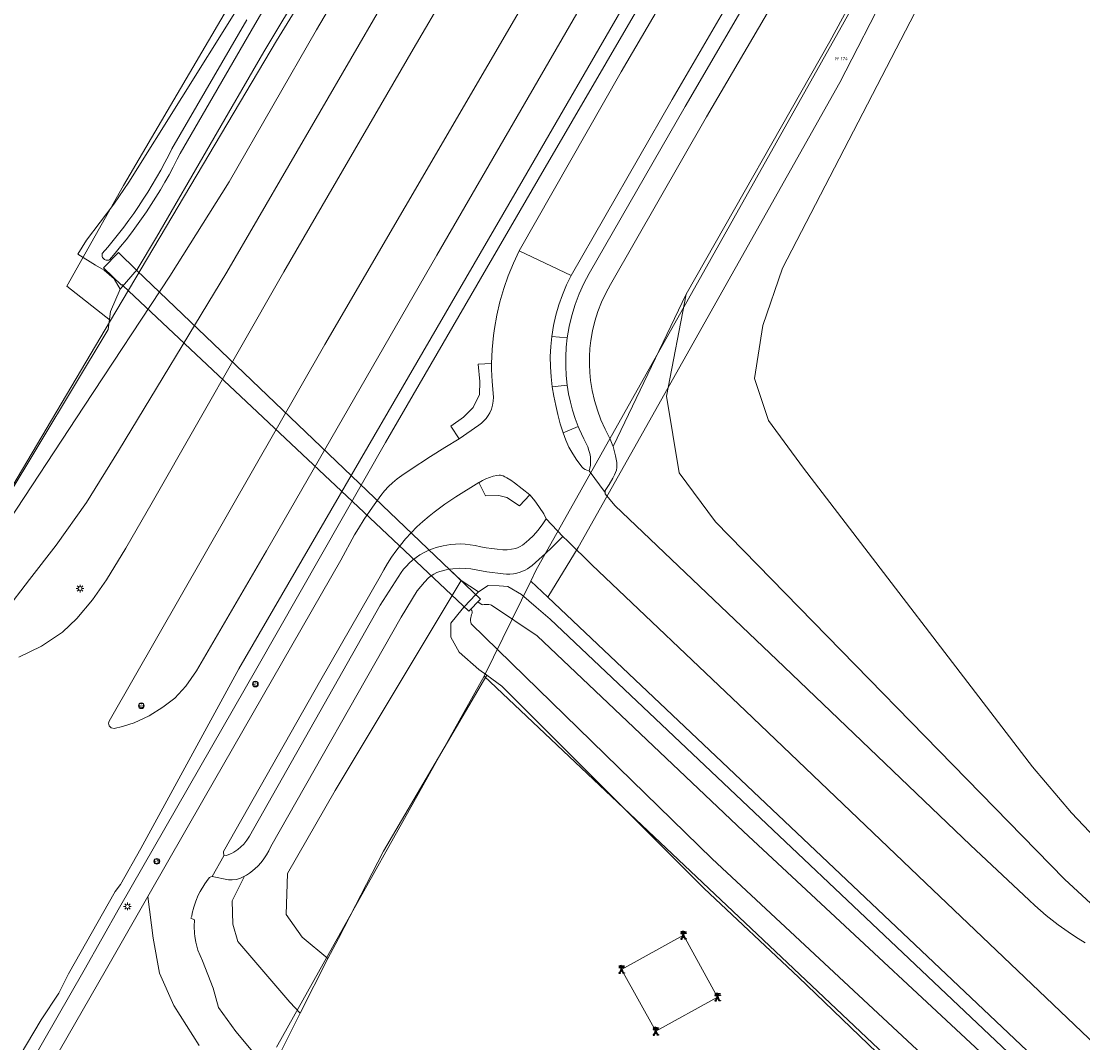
# Model space of a CAD drawing. Header units: metres. Extents: x 250001 to 257773, y 598992 to 609118.
# Tile 423 of 656: x 252307 to 252418, y 604509 to 604616. Entities that reach past the tile are written whole.
import ezdxf
from ezdxf.enums import TextEntityAlignment as Align
from ezdxf.lldxf.tags import DXFTag

# ---------------------------------------------------------------- set-up
doc = ezdxf.new("R2010")
doc.units = ezdxf.units.M
for name, color, linetype, lineweight in [('B-WE-GR-BOUWLAND-GV', 252, 'Continuous', 13), ('B-WE-GR-GRAS-GV', 252, 'Continuous', 13), ('B-WE-GR-GROENVOORZIENING-GV', 252, 'Continuous', 18), ('B-WE-GW-TALUD_KRUIN-G', 252, 'Continuous', 18), ('B-WE-IE-MEUBILAIR_WEGMEUBILAIR_HOOGSPANNINGSMAST-G', 252, 'Continuous', 18), ('B-WE-IE-MEUBILAIR_WEGMEUBILAIR_HOOGSPANNINGSMAST-S', 252, 'Continuous', 25), ('B-WE-KG-GRENS_PERCEEL-G', 150, 'KG-PERCEEL', 18), ('B-WE-KG-GRENS_PERCEEL-S', 150, 'Continuous', 25), ('B-WE-KL-ET_LS_OV_LICHTMAST-S', 252, 'Continuous', 25), ('B-WE-KW-KUNSTWERK_DUIKER-GV', 252, 'Continuous', 18), ('B-WE-OG-TERREIN_CULTUURSCHEIDING-GV', 252, 'Continuous', 18), ('B-WE-OG-WATER-GV', 252, 'Continuous', 18), ('B-WE-OG-WATER_SLOOT-GV', 252, 'Continuous', 18), ('B-WE-VH-VERHARDING_BETON-GV', 252, 'Continuous', 18), ('B-WE-VH-VERHARDING_GESLOTEN-GV', 252, 'Continuous', 18), ('B-WE-VH-VERHARDING_TEGEL-GV', 252, 'Continuous', 18), ('B-WE-VW-VERKEERSTEKEN_BORD-S', 252, 'Continuous', 25), ('B-WE-VW-VERKEERSTEKEN_DRAAGCONSTRUCTIE-S', 252, 'Continuous', 25), ('X-XX-AL-REFERENTIE-G', 7, 'Continuous', 18)]:
    doc.layers.add(name, color=color, linetype=linetype, lineweight=lineweight)
doc.styles.add('NLCS-ISO', font='NLCS-ISO.ttf')
doc.styles.get("Standard").update_dxf_attribs({"font": 'NLCS-ISO.ttf'})
tags = doc.linetypes.add('KG-PERCEEL', pattern='A,5.5,-2,["P",Standard,S=1.8,R=0,X=-0.5,Y=-0.9],-2,5.5,-2,[5,NLCS.SHX,S=0.75,R=0,X=0,Y=0],-2', length=19).pattern_tags.tags
tags[6] = DXFTag(74, 10)

# ---------------------------------------------------------------- blocks, each defined once
blk = doc.blocks.new('SKG-PERCEELNUMMER-SO')
at = {"style": 'NLCS-ISO', "oblique": 10, "flags": 1}
blk.add_attdef('GEMEENTECODE', text='', height=1.8, dxfattribs=at).set_placement((0, 2.55), align=Align.MIDDLE_CENTER)
at = {"style": 'NLCS-ISO', "oblique": 10}
blk.add_attdef('SECTIE', text='', height=1.8, dxfattribs=at).set_placement((-0.5, 0), align=Align.MIDDLE_RIGHT)
blk.add_attdef('PERCEELNUMMER', text='', height=1.8, dxfattribs=at).set_placement((0.5, 0), align=Align.MIDDLE_LEFT)
blk = doc.blocks.new('BS2021-132-Xref-KAD-20210617')
at = {"layer": 'B-WE-KG-GRENS_PERCEEL-G', "flags": 128}
for points in [[(252316.431, 604524.835), (252316.985, 604525.546), (252319.106, 604529.322), (252329.366, 604548.154), (252359.151, 604599.397), (252376.417, 604629.246), (252397.819, 604665.419), (252421.587, 604705.045), (252443.727, 604741.232), (252471.948, 604787.33), (252508.863, 604846.142), (252549.097, 604910.197), (252581.117, 604960.929), (252606.23, 605000.756), (252614.706, 605014.115), (252634.849, 605046.031), (252656.878, 605080.766), (252683.928, 605123.487), (252706.622, 605159.408), (252731.523, 605198.946), (252760.136, 605244.175), (252782.532, 605279.934), (252808.722, 605321.19), (252837.975, 605367.456), (252854.793, 605395.027), (252864.74, 605411.021), (252874.725, 605426.692), (252901.202, 605468.727), (252910.984, 605483.992), (252917.263, 605494.221), (252924.225, 605505.019), (252933.791, 605520.185), (252947.901, 605542.504), (252974.768, 605585.195), (252989.309, 605607.998), (252999.154, 605623.623), (253014.622, 605648.221), (253019.792, 605656.076), (253027.526, 605668.579), (253035.479, 605680.972), (253044.247, 605694.918), (253052.854, 605708.678), (253061.806, 605722.845), (253070.704, 605736.823), (253086.74, 605762.405), (253095.374, 605776.25), (253105.014, 605791.529), (253116.702, 605809.882), (253130.084, 605831.275), (253137.809, 605843.17)], [(252359.936, 604557.342), (252360.483, 604558.461), (252399.594, 604628.088), (252436.053, 604692.896)], [(252361.733, 604555.641), (252364.91, 604560.865), (252392.313, 604609.581), (252417.63, 604658.837), (252436.053, 604692.896)], [(252374.05, 604680.168), (252364.62, 604669.865), (252354.318, 604658.217), (252346.96, 604648.736), (252333.115, 604625.735), (252317.288, 604598.78), (252311.365, 604588.224), (252315.941, 604584.642)], [(252374.05, 604680.168), (252333.309, 604613.948), (252315.941, 604584.642)], [(252315.941, 604584.642), (252315.375, 604583.687), (252305.717, 604567.367), (252296.423, 604551.087)], [(252355.069, 604547.382), (252359.936, 604557.342)], [(252359.936, 604557.342), (252361.733, 604555.641)], [(252361.733, 604555.641), (252475.161, 604448.29)], [(252333.307, 604508.514), (252333.468, 604508.762), (252355.069, 604547.382)], [(252355.069, 604547.382), (252469.452, 604439.238)], [(252316.431, 604524.835), (252311.541, 604516.198), (252310.531, 604514.178), (252308.672, 604511.38), (252305.698, 604506.39)]]:
    blk.add_lwpolyline(points, dxfattribs=at)
at = {"layer": 'B-WE-KG-GRENS_PERCEEL-S', "xscale": 0.2, "yscale": 0.2, "zscale": 0.2}
blk.add_blockref('SKG-PERCEELNUMMER-SO', (252392.26, 604612.074), dxfattribs=at).add_auto_attribs({'PERCEELNUMMER': '174', 'SECTIE': 'M'})
blk = doc.blocks.new('SIE-WEG_VERKEERSBORD-SO')
at = {"color": 0, "linetype": 'ByBlock', "lineweight": 18}
blk.add_lwpolyline([(-1.125, -1.125), (1.125, -1.125), (1.125, 1.125), (-1.125, 1.125)], close=True, dxfattribs=at)
at = {"color": 0, "linetype": 'ByBlock', "lineweight": 18, "style": 'NLCS-ISO'}
blk.add_text('vb', height=1.5, dxfattribs=at).set_placement((0, 0), align=Align.MIDDLE_CENTER)
blk = doc.blocks.new('SKL-ET_HS_MAST-SO')
for p, q in [((0, 2.07), (-1.42, 1.76)), ((-1.42, 1.76), (-1.42, 1.64)), ((-1.42, 1.64), (0, 1.64)), ((0, 1.35), (-1.42, 1.04)), ((-1.42, 1.04), (-1.42, 0.92)), ((-1.42, 0.92), (0, 0.92)), ((-0.37, -0.37), (-0.12, 0.91)), ((0, 0.02), (-0.37, -0.37)), ((0, 0.54), (-0.25, 0.28)), ((0, 0.02), (-0.25, 0.28)), ((0, 0.54), (-0.16, 0.71)), ((-0.12, 0.91), (-0.12, 2.04)), ((0, 2.07), (1.42, 1.76)), ((1.42, 1.64), (0, 1.64)), ((0, 1.35), (1.42, 1.04)), ((1.42, 0.92), (0, 0.92)), ((0, 0.54), (0.16, 0.71)), ((0, 0.54), (0.25, 0.28)), ((0, 0.02), (0.25, 0.28)), ((0, 0.02), (0.37, -0.37)), ((0.12, 0.91), (0.12, 2.04)), ((0.37, -0.37), (0.12, 0.91)), ((1.42, 1.76), (1.42, 1.64)), ((1.42, 1.04), (1.42, 0.92)), ((-1.04, -1.76), (-0.37, -0.37)), ((-1.04, -1.76), (0, -0.75)), ((0, -0.75), (-0.37, -0.37)), ((0, -0.75), (0.37, -0.37)), ((1.04, -1.76), (0, -0.75)), ((1.04, -1.76), (0.37, -0.37))]:
    blk.add_line(p, q)
for points in [[(-1.42, -2), (-0.66, -2), (-0.66, -1.76), (-1.42, -1.76)], [(1.42, -2), (0.66, -2), (0.66, -1.76), (1.42, -1.76)]]:
    blk.add_lwpolyline(points, close=True)
blk = doc.blocks.new('SIE-WEG_PAAL_VERKEERSBORD-SO')
at = {"color": 0, "linetype": 'ByBlock', "lineweight": 18}
blk.add_circle((0, 0), 1.5, dxfattribs=at)
at = {"color": 0, "linetype": 'ByBlock', "lineweight": 18, "style": 'NLCS-ISO'}
blk.add_text('vb', height=1.5, dxfattribs=at).set_placement((0, 0.13), align=Align.MIDDLE_CENTER)
blk = doc.blocks.new('SKL-ET_OV_LICHTMAST-SO')
at = {"color": 0, "linetype": 'ByBlock', "lineweight": 18}
for points in [[(-1.25, 0), (-2, 0)], [(-1.41, 1.41), (-0.88, 0.88)], [(0, 2), (0, 1.25)], [(0.88, 0.88), (1.41, 1.41)], [(2, 0), (1.25, 0)], [(-1.41, -1.41), (-0.88, -0.88)], [(0, -1.25), (0, -2)], [(0.88, -0.88), (1.41, -1.41)]]:
    blk.add_lwpolyline(points, dxfattribs=at)
blk.add_circle((0, 0), 1, dxfattribs=at)
blk = doc.blocks.new('BS2021-132-Xref-BGT-GRIJS-20210617-aangepast')
at = {"layer": 'B-WE-GR-BOUWLAND-GV', "flags": 128}
blk.add_lwpolyline([(252255.403, 604620.003), (252261.913, 604612.65), (252262.712, 604613.322), (252265.028, 604613.936), (252267.515, 604611.396), (252294.555, 604582.926), (252296.513, 604581.074), (252298.008, 604578.433), (252296.017, 604576.004), (252304.883, 604565.765), (252315.689, 604583.699), (252315.918, 604585.592), (252316.933, 604587.912), (252316.325, 604589.008), (252315.267, 604589.901), (252314.374, 604590.43), (252312.521, 604591.588), (252313.415, 604593.043), (252316.267, 604596.823), (252317.847, 604599.129), (252328.959, 604616.856)], dxfattribs=at)
at = {"layer": 'B-WE-GR-GRAS-GV', "flags": 128}
for points in [[(252383.067, 604622.066), (252374.738, 604607.805), (252364.178, 604589.366), (252363.687, 604588.36), (252363.255, 604587.326), (252362.885, 604586.269), (252362.577, 604585.191), (252362.333, 604584.098), (252362.152, 604582.976), (252362.151, 604582.965), (252363.764, 604582.82), (252363.765, 604582.827), (252363.965, 604584.014), (252364.24, 604585.176), (252364.589, 604586.318), (252365.011, 604587.434), (252365.504, 604588.522), (252366.066, 604589.575), (252376.126, 604607.065), (252384.387, 604621.27)], [(252340.402, 604626.811), (252331.999, 604612.767), (252320.742, 604593.37), (252318.728, 604589.991), (252316.933, 604587.912), (252315.918, 604585.592), (252315.689, 604583.699), (252304.883, 604565.765), (252301.61, 604560.332), (252301.083, 604559.425), (252301.634, 604559.442), (252302.891, 604560.383), (252304.561, 604562.547), (252313.156, 604575.653), (252322.134, 604589.295), (252328.375, 604599.164), (252337.522, 604615.087), (252346.3, 604630.045)], [(252346.3, 604630.045), (252337.522, 604615.087), (252328.375, 604599.164), (252322.134, 604589.295), (252313.156, 604575.653), (252304.561, 604562.547), (252302.891, 604560.383), (252301.634, 604559.442), (252301.083, 604559.425), (252296.377, 604551.323), (252294.675, 604552.321), (252294.988, 604551.712), (252295.932, 604551.055), (252296.651, 604550.949), (252299.378, 604550.983), (252302.08, 604551.858), (252304.825, 604554.103), (252307.449, 604557.513), (252310.251, 604561.115), (252313.411, 604565.565), (252316.764, 604571.002), (252328.123, 604589.705), (252344.357, 604617.646)], [(252333.737, 604507.977), (252335.804, 604512.092), (252334.698, 604513.237), (252329.27, 604519.576), (252328.732, 604521.415), (252328.683, 604523.864), (252329.964, 604526.428), (252329.826, 604526.35), (252329.463, 604526.19), (252329.08, 604526.086), (252328.685, 604526.041), (252328.288, 604526.055), (252326.586, 604526.404), (252326.435, 604526.358), (252326.305, 604526.276), (252326.143, 604526.112), (252325.795, 604525.618), (252325.328, 604524.839), (252325.124, 604524.436), (252324.86, 604523.812), (252324.655, 604523.193), (252324.498, 604522.559), (252324.439, 604522.239), (252324.351, 604522.017), (252324.739, 604521.855), (252324.71, 604521.154), (252324.74, 604520.453), (252324.776, 604520.104), (252324.869, 604519.528), (252325, 604518.959), (252325.081, 604518.678), (252325.583, 604517.565), (252326.7, 604514.698), (252327.228, 604512.666), (252329.068, 604510.171), (252331.185, 604507.611)]]:
    blk.add_lwpolyline(points, dxfattribs=at)
for points in [[(252363.761, 604577.874), (252362.199, 604577.684), (252362.361, 604576.71), (252362.555, 604575.741), (252362.78, 604574.78), (252363.037, 604573.826), (252363.328, 604572.87), (252363.331, 604572.863), (252364.899, 604573.552), (252364.588, 604574.386), (252364.319, 604575.234), (252364.091, 604576.095), (252363.907, 604576.966), (252363.764, 604577.856)], [(252356.92, 604546.33), (252355.348, 604547.484), (252344.532, 604529.038), (252339.822, 604519.917), (252338.675, 604517.809), (252335.804, 604512.092), (252333.737, 604507.977), (252340.778, 604500), (252350.459, 604489.033), (252398.931, 604436.328), (252419.78, 604413.997), (252425.283, 604408.917), (252429.093, 604405.319), (252431.633, 604404.79), (252436.713, 604407.965), (252465.076, 604434.952), (252469.09, 604439.275), (252467.56, 604440.38), (252446.63, 604460.1), (252424.8, 604480.98), (252404.3, 604500), (252403.48, 604500.96), (252387.99, 604515.84), (252378.12, 604525.15)]]:
    blk.add_lwpolyline(points, close=True, dxfattribs=at)
at = {"layer": 'B-WE-GR-GROENVOORZIENING-GV', "flags": 128}
for points in [[(252386.508, 604619.945), (252378.365, 604605.961), (252368.3, 604588.418), (252367.795, 604587.5), (252367.352, 604586.552), (252366.973, 604585.576), (252366.66, 604584.577), (252366.413, 604583.559), (252366.234, 604582.528), (252366.14, 604581.699), (252366.091, 604580.866), (252366.085, 604580.032), (252366.123, 604579.198), (252366.206, 604578.368), (252366.375, 604577.309), (252366.614, 604576.263), (252366.921, 604575.235), (252367.297, 604574.23), (252367.737, 604573.252), (252367.928, 604572.915), (252368.265, 604572.219), (252368.544, 604571.497), (252368.567, 604571.426), (252376.218, 604587.396), (252391.285, 604613.873), (252435.168, 604694.765)], [(252306.33, 604549.36), (252308.711, 604550.541), (252310.889, 604552.009), (252312.395, 604553.42), (252314.057, 604555.362), (252315.52, 604557.484), (252317.52, 604560.803), (252320.282, 604565.568), (252334.072, 604589.719), (252347.627, 604613.058), (252358.197, 604631.101)], [(252344.357, 604617.646), (252328.123, 604589.705), (252316.764, 604571.002), (252313.411, 604565.565), (252310.251, 604561.115), (252307.449, 604557.513), (252304.825, 604554.103)], [(252374.968, 604623.882), (252360.724, 604599.392), (252344.738, 604571.864), (252331.239, 604548.213), (252316.879, 604523.154), (252313.165, 604516.572), (252307.464, 604506.587)], [(252308.16, 604503.922), (252315.501, 604516.734), (252319.84, 604524.318), (252325.73, 604534.616), (252340.039, 604559.532), (252341.497, 604562.177), (252341.888, 604562.847), (252342.503, 604563.82), (252343.36, 604565.085), (252344.26, 604566.32), (252344.639, 604566.789), (252345.047, 604567.234), (252345.482, 604567.651), (252345.944, 604568.04), (252346.429, 604568.398), (252347.327, 604569.01), (252349.429, 604570.393), (252350.93, 604571.338), (252352.447, 604572.257), (252351.586, 604573.585), (252352.917, 604574.525), (252353.903, 604575.521), (252354.56, 604576.877), (252354.625, 604578.256), (252354.422, 604580.074), (252355.85, 604580.147), (252355.868, 604580.88), (252355.907, 604581.612), (252355.965, 604582.342), (252356.043, 604583.071), (252356.141, 604583.798), (252356.39, 604585.208), (252356.714, 604586.602), (252357.112, 604587.977), (252357.582, 604589.329), (252358.124, 604590.655), (252358.736, 604591.949), (252369.427, 604610.701), (252378.169, 604625.677)], [(252419.955, 604522.303), (252415.859, 604526.106), (252379.29, 604563.553), (252375.487, 604568.673), (252374.17, 604576.718), (252376.218, 604587.396), (252368.567, 604571.426), (252368.652, 604571.159), (252368.828, 604570.47), (252368.951, 604569.769), (252368.971, 604569.501), (252368.958, 604569.232), (252368.913, 604568.967), (252368.835, 604568.709), (252368.727, 604568.462), (252368.547, 604568.123), (252368.158, 604567.461), (252367.731, 604566.822), (252367.74, 604566.629), (252367.746, 604566.499), (252368.755, 604565.252), (252386.478, 604548.369), (252405.996, 604529.67), (252412.157, 604523.925), (252412.734, 604523.374), (252413.325, 604522.839), (252413.93, 604522.32), (252414.548, 604521.817), (252415.18, 604521.331), (252415.865, 604520.833), (252416.564, 604520.355), (252417.276, 604519.897), (252418.001, 604519.459)], [(252425.07, 604503.068), (252401.275, 604525.746), (252382.434, 604543.747), (252366.353, 604559.037), (252363.814, 604561.508), (252363.291, 604562.017), (252362.146, 604560.85), (252361.505, 604560.24), (252360.799, 604559.601), (252360.078, 604558.978), (252359.85, 604558.8), (252359.609, 604558.64), (252359.357, 604558.499), (252359.095, 604558.376), (252358.824, 604558.274), (252358.478, 604558.175), (252358.125, 604558.108), (252357.767, 604558.072), (252357.407, 604558.068), (252357.048, 604558.096), (252355.341, 604558.295), (252353.663, 604558.614), (252353.059, 604558.673), (252352.452, 604558.683), (252351.797, 604558.638), (252351.415, 604558.577), (252352.648, 604557.398), (252354.482, 604556.226), (252355.484, 604556.883), (252356.629, 604556.845), (252357.561, 604556.77), (252358.961, 604555.929), (252360.507, 604554.605), (252361.971, 604553.351), (252418.342, 604500)]]:
    blk.add_lwpolyline(points, dxfattribs=at)
for points in [[(252351.715, 604555.843), (252352.648, 604557.398), (252351.415, 604558.577), (252351.1, 604558.526), (252350.416, 604558.348), (252350.1, 604558.23), (252349.797, 604558.081), (252349.512, 604557.9), (252349.247, 604557.691), (252348.807, 604557.235), (252348.422, 604556.782), (252348.056, 604556.315), (252346.38, 604553.551), (252332.714, 604529.527), (252332.508, 604529.081), (252332.268, 604528.651), (252331.996, 604528.242), (252331.693, 604527.854), (252331.361, 604527.492), (252331.082, 604527.227), (252330.789, 604526.98), (252330.481, 604526.75), (252330.16, 604526.54), (252329.964, 604526.428), (252328.683, 604523.864), (252328.732, 604521.415), (252329.27, 604519.576), (252334.698, 604513.237), (252335.804, 604512.092), (252338.675, 604517.809), (252335.987, 604520.052), (252334.339, 604522.418), (252334.452, 604526.72), (252339.475, 604535.421)], [(252355.348, 604547.484), (252354.513, 604548.097), (252352.459, 604549.89), (252351.566, 604551.467), (252351.559, 604552.944), (252352.764, 604554.415), (252352.985, 604554.648), (252354.192, 604555.921), (252354.482, 604556.226), (252352.648, 604557.398), (252351.715, 604555.843), (252339.475, 604535.421), (252334.452, 604526.72), (252334.339, 604522.418), (252335.987, 604520.052), (252338.675, 604517.809), (252339.822, 604519.917), (252344.532, 604529.038)]]:
    blk.add_lwpolyline(points, close=True, dxfattribs=at)
at = {"layer": 'B-WE-GW-TALUD_KRUIN-G', "flags": 128}
blk.add_lwpolyline([(252294.675, 604552.321), (252294.988, 604551.712), (252295.932, 604551.055), (252296.651, 604550.949), (252299.378, 604550.983), (252302.08, 604551.858), (252304.825, 604554.103), (252307.449, 604557.513), (252310.251, 604561.115), (252313.411, 604565.565), (252316.764, 604571.002), (252328.123, 604589.705), (252344.357, 604617.646), (252356.442, 604637.868), (252359.724, 604643.162), (252362.548, 604646.714), (252366.171, 604651.321), (252370.493, 604656.909), (252375.94, 604663.624), (252381.384, 604670.349), (252386.028, 604676.73), (252390.391, 604683.749), (252402.292, 604703.573)], dxfattribs=at)
at = {"layer": 'B-WE-IE-MEUBILAIR_WEGMEUBILAIR_HOOGSPANNINGSMAST-G', "flags": 128}
blk.add_lwpolyline([(252379.519, 604513.764), (252375.943, 604520.243), (252369.464, 604516.667), (252373.041, 604510.188)], close=True, dxfattribs=at)
at = {"layer": 'B-WE-KW-KUNSTWERK_DUIKER-GV', "flags": 128}
blk.add_lwpolyline([(252318.639, 604589.925), (252316.76, 604591.777), (252315.188, 604590.146), (252317.07, 604588.334), (252317.125, 604588.392), (252317.248, 604588.277), (252341.862, 604565.115), (252353.472, 604554.189), (252354.682, 604555.452), (252342.826, 604566.788)], close=True, dxfattribs=at)
at = {"layer": 'B-WE-OG-TERREIN_CULTUURSCHEIDING-GV', "flags": 128}
blk.add_lwpolyline([(252361.556, 604563.856), (252361.312, 604564.373), (252360.464, 604565.609), (252360.23, 604565.926), (252359.847, 604566.376), (252358.751, 604565.235), (252357.432, 604566.11), (252356.596, 604566.313), (252355.21, 604566.281), (252354.511, 604567.667), (252352.084, 604566.156), (252350.939, 604565.393), (252349.831, 604564.576), (252349.293, 604564.148), (252348.641, 604563.593), (252348.013, 604563.011), (252347.412, 604562.402), (252346.837, 604561.767), (252346.29, 604561.109), (252345.815, 604560.486), (252345.364, 604559.845), (252344.939, 604559.186), (252344.541, 604558.511), (252344.169, 604557.822), (252337.96, 604547.002), (252327.753, 604529.001), (252327.795, 604528.546), (252328.069, 604528.614), (252328.337, 604528.704), (252328.596, 604528.815), (252328.846, 604528.946), (252329.257, 604529.223), (252329.583, 604529.498), (252329.882, 604529.802), (252330.201, 604530.201), (252330.472, 604530.634), (252344.187, 604554.826), (252346.368, 604558.248), (252346.631, 604558.594), (252346.916, 604558.922), (252347.221, 604559.23), (252347.546, 604559.519), (252347.934, 604559.82), (252348.343, 604560.093), (252348.769, 604560.337), (252349.212, 604560.55), (252349.668, 604560.732), (252350.032, 604560.854), (252350.773, 604561.046), (252351.53, 604561.17), (252352.05, 604561.215), (252352.572, 604561.228), (252353.093, 604561.208), (252353.613, 604561.156), (252354.128, 604561.072), (252354.701, 604560.938), (252355.278, 604560.827), (252355.859, 604560.739), (252356.443, 604560.675), (252357.03, 604560.633), (252357.473, 604560.632), (252357.913, 604560.672), (252358.378, 604560.767), (252358.617, 604560.851), (252358.847, 604560.958), (252359.064, 604561.089), (252359.268, 604561.24), (252359.758, 604561.672), (252360.22, 604562.134), (252360.683, 604562.657), (252361.14, 604563.242)], close=True, dxfattribs=at)
at = {"layer": 'B-WE-OG-WATER-GV', "flags": 128}
for points in [[(252330.192, 604616.133), (252322.349, 604602.621), (252322.027, 604601.972), (252321.618, 604601.18), (252321.195, 604600.396), (252320.758, 604599.619), (252320.308, 604598.851), (252319.843, 604598.09), (252319.365, 604597.338), (252318.873, 604596.595), (252318.368, 604595.861), (252317.85, 604595.135), (252317.319, 604594.42), (252316.776, 604593.714), (252316.22, 604593.017), (252315.651, 604592.331), (252315.07, 604591.656), (252315.054, 604591.595), (252315.044, 604591.503), (252315.049, 604591.41), (252315.071, 604591.32), (252315.107, 604591.234), (252315.157, 604591.156), (252315.221, 604591.088), (252315.295, 604591.031), (252315.377, 604590.988), (252315.466, 604590.96), (252315.558, 604590.947), (252315.651, 604590.95), (252315.742, 604590.969), (252315.828, 604591.004), (252316.415, 604591.686), (252316.995, 604592.386), (252317.563, 604593.097), (252318.117, 604593.817), (252318.659, 604594.547), (252319.187, 604595.287), (252319.702, 604596.036), (252320.204, 604596.794), (252320.692, 604597.561), (252321.166, 604598.337), (252321.626, 604599.121), (252322.071, 604599.913), (252322.503, 604600.714), (252322.92, 604601.521), (252323.23, 604602.147), (252331.056, 604615.63), (252343.183, 604636.378)], [(252401.67, 604619.797), (252386.311, 604590.103), (252384.263, 604584.105), (252383.386, 604578.547), (252384.848, 604574.158), (252388.505, 604569.185), (252412.495, 604537.881), (252416.591, 604533.054), (252419.096, 604530.403), (252422.113, 604528.227), (252424.088, 604527.386), (252426.044, 604526.983), (252428.567, 604526.782), (252430.176, 604526.965), (252433.669, 604528.739), (252438.021, 604531.353), (252469.251, 604548.413), (252518.035, 604576.645), (252519.79, 604578.839), (252521.546, 604583.666), (252521.253, 604587.031), (252520.668, 604590.98), (252504.285, 604618.627)], [(252414.098, 604501.446), (252382.225, 604531.099), (252360.612, 604551.609), (252355.847, 604554.812), (252355.726, 604554.849), (252355.567, 604554.883), (252355.406, 604554.902), (252355.243, 604554.904), (252355.081, 604554.891), (252354.921, 604554.862), (252354.837, 604554.886), (252354.646, 604554.98), (252354.398, 604555.156), (252353.676, 604554.401), (252353.758, 604554.26), (252353.807, 604554.106), (252353.812, 604553.979), (252353.747, 604553.829), (252353.698, 604553.674), (252353.664, 604553.515), (252353.646, 604553.353), (252353.643, 604553.19), (252353.657, 604553.028), (252353.687, 604552.868), (252378.934, 604528.233), (252408.047, 604501.129)]]:
    blk.add_lwpolyline(points, dxfattribs=at)
at = {"layer": 'B-WE-OG-WATER_SLOOT-GV', "flags": 128}
for points in [[(252328.959, 604616.856), (252317.847, 604599.129), (252316.267, 604596.823), (252313.415, 604593.043), (252312.521, 604591.588), (252314.374, 604590.43), (252315.267, 604589.901), (252316.325, 604589.008), (252316.933, 604587.912), (252318.728, 604589.991), (252320.742, 604593.37), (252331.999, 604612.767), (252340.402, 604626.811)], [(252343.183, 604636.378), (252331.056, 604615.63), (252323.23, 604602.147), (252322.92, 604601.521), (252322.503, 604600.714), (252322.071, 604599.913), (252321.626, 604599.121), (252321.166, 604598.337), (252320.692, 604597.561), (252320.204, 604596.794), (252319.702, 604596.036), (252319.187, 604595.287), (252318.659, 604594.547), (252318.117, 604593.817), (252317.563, 604593.097), (252316.995, 604592.386), (252316.415, 604591.686), (252315.828, 604591.004), (252315.742, 604590.969), (252315.651, 604590.95), (252315.558, 604590.947), (252315.466, 604590.96), (252315.377, 604590.988), (252315.295, 604591.031), (252315.221, 604591.088), (252315.157, 604591.156), (252315.107, 604591.234), (252315.071, 604591.32), (252315.049, 604591.41), (252315.044, 604591.503), (252315.054, 604591.595), (252315.07, 604591.656), (252315.651, 604592.331), (252316.22, 604593.017), (252316.776, 604593.714), (252317.319, 604594.42), (252317.85, 604595.135), (252318.368, 604595.861), (252318.873, 604596.595), (252319.365, 604597.338), (252319.843, 604598.09), (252320.308, 604598.851), (252320.758, 604599.619), (252321.195, 604600.396), (252321.618, 604601.18), (252322.027, 604601.972), (252322.349, 604602.621), (252330.192, 604616.133)], [(252435.168, 604694.765), (252391.285, 604613.873), (252376.218, 604587.396), (252374.17, 604576.718), (252375.487, 604568.673), (252379.29, 604563.553), (252415.859, 604526.106), (252419.955, 604522.303), (252424.197, 604520.547), (252428.439, 604520.84), (252434.437, 604522.303), (252450.381, 604532.249), (252484.757, 604551.558), (252507.869, 604564.577), (252516.353, 604569.404), (252522.816, 604572.854), (252527.116, 604579.138), (252527.116, 604585.091), (252526.454, 604591.045), (252496.689, 604642.638)], [(252504.285, 604618.627), (252520.668, 604590.98), (252521.253, 604587.031), (252521.546, 604583.666), (252519.79, 604578.839), (252518.035, 604576.645), (252469.251, 604548.413), (252438.021, 604531.353), (252433.669, 604528.739), (252430.176, 604526.965), (252428.567, 604526.782), (252426.044, 604526.983), (252424.088, 604527.386), (252422.113, 604528.227), (252419.096, 604530.403), (252416.591, 604533.054), (252412.495, 604537.881), (252388.505, 604569.185), (252384.848, 604574.158), (252383.386, 604578.547), (252384.263, 604584.105), (252386.311, 604590.103), (252401.67, 604619.797)], [(252418.342, 604500), (252361.971, 604553.351), (252360.507, 604554.605), (252358.961, 604555.929), (252357.561, 604556.77), (252356.629, 604556.845), (252355.484, 604556.883), (252354.482, 604556.226), (252354.192, 604555.921), (252352.985, 604554.648), (252352.764, 604554.415), (252351.559, 604552.944), (252351.566, 604551.467), (252352.459, 604549.89), (252354.513, 604548.097), (252355.348, 604547.484), (252356.92, 604546.33), (252378.12, 604525.15), (252387.99, 604515.84), (252403.48, 604500.96), (252404.3, 604500), (252424.8, 604480.98)], [(252408.047, 604501.129), (252378.934, 604528.233), (252353.687, 604552.868), (252353.657, 604553.028), (252353.643, 604553.19), (252353.646, 604553.353), (252353.664, 604553.515), (252353.698, 604553.674), (252353.747, 604553.829), (252353.812, 604553.979), (252353.807, 604554.106), (252353.758, 604554.26), (252353.676, 604554.401), (252354.398, 604555.156), (252354.646, 604554.98), (252354.837, 604554.886), (252354.921, 604554.862), (252355.081, 604554.891), (252355.243, 604554.904), (252355.406, 604554.902), (252355.567, 604554.883), (252355.726, 604554.849), (252355.847, 604554.812), (252360.612, 604551.609), (252382.225, 604531.099), (252414.098, 604501.446)]]:
    blk.add_lwpolyline(points, dxfattribs=at)
at = {"layer": 'B-WE-VH-VERHARDING_BETON-GV', "flags": 128}
blk.add_lwpolyline([(252384.387, 604621.27), (252376.126, 604607.065), (252366.066, 604589.575), (252365.504, 604588.522), (252365.011, 604587.434), (252364.589, 604586.318), (252364.24, 604585.176), (252363.965, 604584.014), (252363.765, 604582.827), (252363.764, 604582.82), (252363.657, 604581.834), (252363.604, 604580.843), (252363.603, 604579.851), (252363.656, 604578.861), (252363.761, 604577.874), (252363.764, 604577.856), (252363.907, 604576.966), (252364.091, 604576.095), (252364.319, 604575.234), (252364.588, 604574.386), (252364.899, 604573.552), (252365.009, 604573.283), (252365.492, 604572.227), (252365.722, 604571.829), (252365.911, 604571.41), (252366.042, 604571.028), (252366.127, 604570.691), (252366.187, 604570.348), (252366.213, 604570.074), (252366.215, 604569.799), (252366.191, 604569.502), (252366.139, 604569.186), (252366.063, 604568.875), (252367.74, 604566.629), (252367.731, 604566.822), (252368.158, 604567.461), (252368.547, 604568.123), (252368.727, 604568.462), (252368.835, 604568.709), (252368.913, 604568.967), (252368.958, 604569.232), (252368.971, 604569.501), (252368.951, 604569.769), (252368.828, 604570.47), (252368.652, 604571.159), (252368.567, 604571.426), (252368.544, 604571.497), (252368.265, 604572.219), (252367.928, 604572.915), (252367.737, 604573.252), (252367.297, 604574.23), (252366.921, 604575.235), (252366.614, 604576.263), (252366.375, 604577.309), (252366.206, 604578.368), (252366.123, 604579.198), (252366.085, 604580.032), (252366.091, 604580.866), (252366.14, 604581.699), (252366.234, 604582.528), (252366.413, 604583.559), (252366.66, 604584.577), (252366.973, 604585.576), (252367.352, 604586.552), (252367.795, 604587.5), (252368.3, 604588.418), (252378.365, 604605.961), (252386.508, 604619.945)], dxfattribs=at)
for points in [[(252363.764, 604582.82), (252362.151, 604582.965), (252362.043, 604581.911), (252361.994, 604580.853), (252362.003, 604579.793), (252362.072, 604578.736), (252362.199, 604577.684), (252363.761, 604577.874), (252363.656, 604578.861), (252363.603, 604579.851), (252363.604, 604580.843), (252363.657, 604581.834)], [(252355.85, 604580.147), (252354.422, 604580.074), (252354.625, 604578.256), (252354.56, 604576.877), (252353.903, 604575.521), (252352.917, 604574.525), (252351.586, 604573.585), (252352.447, 604572.257), (252354.504, 604573.677), (252354.784, 604573.889), (252355.041, 604574.127), (252355.272, 604574.39), (252355.476, 604574.675), (252355.651, 604574.979), (252355.817, 604575.362), (252355.937, 604575.763), (252356.007, 604576.175), (252356.028, 604576.592), (252355.895, 604578.262), (252355.85, 604579.519)], [(252364.899, 604573.552), (252363.331, 604572.863), (252363.609, 604572.107), (252363.945, 604571.375), (252364.337, 604570.67), (252364.782, 604569.999), (252365.34, 604569.284), (252365.483, 604569.144), (252365.648, 604569.028), (252365.808, 604568.951), (252366.063, 604568.875), (252366.139, 604569.186), (252366.191, 604569.502), (252366.215, 604569.799), (252366.213, 604570.074), (252366.187, 604570.348), (252366.127, 604570.691), (252366.042, 604571.028), (252365.911, 604571.41), (252365.722, 604571.829), (252365.492, 604572.227), (252365.009, 604573.283)], [(252358.253, 604567.636), (252357.86, 604567.918), (252357.445, 604568.166), (252357.23, 604568.277), (252357.056, 604568.35), (252356.784, 604568.423), (252356.632, 604568.439), (252356.404, 604568.419), (252356.012, 604568.325), (252355.627, 604568.204), (252355.252, 604568.056), (252354.889, 604567.882), (252354.538, 604567.684), (252354.511, 604567.667), (252355.21, 604566.281), (252356.596, 604566.313), (252357.432, 604566.11), (252358.751, 604565.235), (252359.847, 604566.376), (252359.842, 604566.382)], [(252363.291, 604562.017), (252361.556, 604563.856), (252361.14, 604563.242), (252360.683, 604562.657), (252360.22, 604562.134), (252359.758, 604561.672), (252359.268, 604561.24), (252359.064, 604561.089), (252358.847, 604560.958), (252358.617, 604560.851), (252358.378, 604560.767), (252357.913, 604560.672), (252357.473, 604560.632), (252357.03, 604560.633), (252356.443, 604560.675), (252355.859, 604560.739), (252355.278, 604560.827), (252354.701, 604560.938), (252354.128, 604561.072), (252353.613, 604561.156), (252353.093, 604561.208), (252352.572, 604561.228), (252352.05, 604561.215), (252351.53, 604561.17), (252350.773, 604561.046), (252350.032, 604560.854), (252349.668, 604560.732), (252349.212, 604560.55), (252348.769, 604560.337), (252348.343, 604560.093), (252347.934, 604559.82), (252347.546, 604559.519), (252347.221, 604559.23), (252346.916, 604558.922), (252346.631, 604558.594), (252346.368, 604558.248), (252344.187, 604554.826), (252330.472, 604530.634), (252330.201, 604530.201), (252329.882, 604529.802), (252329.583, 604529.498), (252329.257, 604529.223), (252328.846, 604528.946), (252328.596, 604528.815), (252328.337, 604528.704), (252328.069, 604528.614), (252327.795, 604528.546), (252326.586, 604526.404), (252328.288, 604526.055), (252328.685, 604526.041), (252329.08, 604526.086), (252329.463, 604526.19), (252329.826, 604526.35), (252329.964, 604526.428), (252330.16, 604526.54), (252330.481, 604526.75), (252330.789, 604526.98), (252331.082, 604527.227), (252331.361, 604527.492), (252331.693, 604527.854), (252331.996, 604528.242), (252332.268, 604528.651), (252332.508, 604529.081), (252332.714, 604529.527), (252346.38, 604553.551), (252348.056, 604556.315), (252348.422, 604556.782), (252348.807, 604557.235), (252349.247, 604557.691), (252349.512, 604557.9), (252349.797, 604558.081), (252350.1, 604558.23), (252350.416, 604558.348), (252351.1, 604558.526), (252351.415, 604558.577), (252351.797, 604558.638), (252352.452, 604558.683), (252353.059, 604558.673), (252353.663, 604558.614), (252355.341, 604558.295), (252357.048, 604558.096), (252357.407, 604558.068), (252357.767, 604558.072), (252358.125, 604558.108), (252358.478, 604558.175), (252358.824, 604558.274), (252359.095, 604558.376), (252359.357, 604558.499), (252359.609, 604558.64), (252359.85, 604558.8), (252360.078, 604558.978), (252360.799, 604559.601), (252361.505, 604560.24), (252362.146, 604560.85)]]:
    blk.add_lwpolyline(points, close=True, dxfattribs=at)
at = {"layer": 'B-WE-VH-VERHARDING_GESLOTEN-GV', "flags": 128}
for points in [[(252500.495, 604830.403), (252474.302, 604788.459), (252447.147, 604744.394), (252426.92, 604711.286), (252416.289, 604693.68), (252404.56, 604674.254), (252395.899, 604658.684), (252386.523, 604640.904), (252378.169, 604625.677), (252369.427, 604610.701), (252358.736, 604591.949), (252364.178, 604589.366), (252374.738, 604607.805), (252383.067, 604622.066), (252392.046, 604638.362), (252401.132, 604655.63), (252409.985, 604671.481), (252432.004, 604707.991), (252452.397, 604741.356), (252479.181, 604784.821), (252505.827, 604827.534), (252506.132, 604828.023), (252532.76, 604870.351)], [(252307.464, 604506.587), (252313.165, 604516.572), (252316.879, 604523.154), (252331.239, 604548.213), (252344.738, 604571.864), (252360.724, 604599.392), (252374.968, 604623.882)], [(252358.197, 604631.101), (252347.627, 604613.058), (252334.072, 604589.719), (252320.282, 604565.568), (252317.52, 604560.803), (252315.52, 604557.484), (252314.057, 604555.362), (252312.395, 604553.42), (252310.889, 604552.009), (252308.711, 604550.541), (252306.33, 604549.36)], [(252367.327, 604621.229), (252350.113, 604591.476), (252332.257, 604560.517), (252324.936, 604547.931), (252323.811, 604546.336), (252322.657, 604545.092), (252321.394, 604544.125), (252319.987, 604543.225), (252318.421, 604542.5), (252317.197, 604542.123), (252316.33, 604541.916), (252316.003, 604541.986), (252315.793, 604542.185), (252315.738, 604542.464), (252315.78, 604542.674), (252338.387, 604582.135), (252363.866, 604625.839)], [(252325.207, 604508.711), (252322.574, 604512.902), (252321.054, 604516.276), (252320.386, 604519.948), (252319.84, 604524.318), (252315.501, 604516.734), (252308.16, 604503.922)]]:
    blk.add_lwpolyline(points, dxfattribs=at)
at = {"layer": 'B-WE-VH-VERHARDING_TEGEL-GV', "flags": 128}
blk.add_lwpolyline([(252363.866, 604625.839), (252338.387, 604582.135), (252315.78, 604542.674), (252315.738, 604542.464), (252315.793, 604542.185), (252316.003, 604541.986), (252316.33, 604541.916), (252317.197, 604542.123), (252318.421, 604542.5), (252319.987, 604543.225), (252321.394, 604544.125), (252322.657, 604545.092), (252323.811, 604546.336), (252324.936, 604547.931), (252332.257, 604560.517), (252350.113, 604591.476), (252367.327, 604621.229)], dxfattribs=at)
at = {"layer": 'B-WE-IE-MEUBILAIR_WEGMEUBILAIR_HOOGSPANNINGSMAST-S', "xscale": 0.2, "yscale": 0.2, "zscale": 0.2}
for p in [(252375.943, 604520.243), (252369.464, 604516.667), (252379.519, 604513.764), (252373.041, 604510.188)]:
    blk.add_blockref('SKL-ET_HS_MAST-SO', p, dxfattribs=at)
at = {"layer": 'B-WE-KL-ET_LS_OV_LICHTMAST-S', "xscale": 0.2, "yscale": 0.2, "zscale": 0.2}
for p in [(252312.738, 604556.564), (252317.704, 604523.26)]:
    blk.add_blockref('SKL-ET_OV_LICHTMAST-SO', p, dxfattribs=at)
at = {"layer": 'B-WE-VW-VERKEERSTEKEN_BORD-S', "xscale": 0.2, "yscale": 0.2, "zscale": 0.2}
for p in [(252331.111, 604546.558), (252319.162, 604544.281), (252320.78, 604527.988)]:
    blk.add_blockref('SIE-WEG_VERKEERSBORD-SO', p, dxfattribs=at)
at = {"layer": 'B-WE-VW-VERKEERSTEKEN_DRAAGCONSTRUCTIE-S', "xscale": 0.2, "yscale": 0.2, "zscale": 0.2}
for p in [(252331.111, 604546.558), (252319.162, 604544.281), (252320.78, 604527.988)]:
    blk.add_blockref('SIE-WEG_PAAL_VERKEERSBORD-SO', p, dxfattribs=at)

msp = doc.modelspace()

# ---------------------------------------------------------------- block references
at = {"layer": 'X-XX-AL-REFERENTIE-G'}
for name in ['BS2021-132-Xref-BGT-GRIJS-20210617-aangepast', 'BS2021-132-Xref-KAD-20210617']:
    msp.add_blockref(name, (0, 0), dxfattribs=at)

doc.saveas('drawing.dxf')
